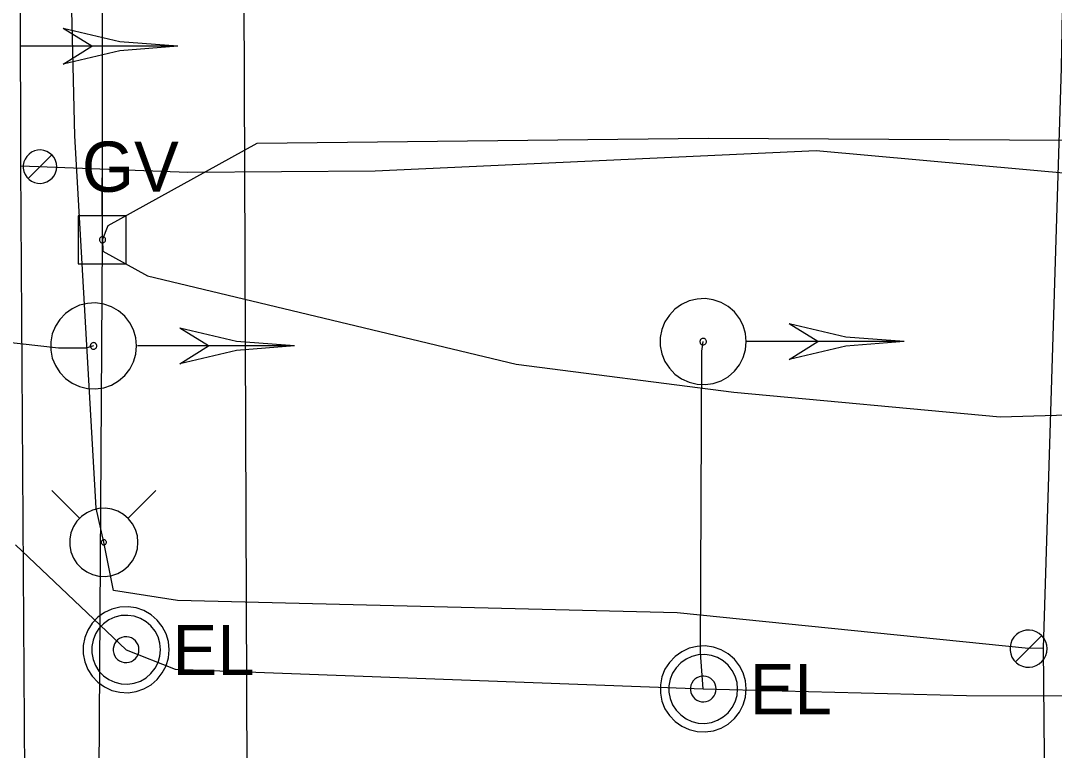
# Model space of a CAD drawing. Extents: x 596028 to 606371, y 330010 to 403088.
# Drawn here: x 602041.4 to 602120.6, y 369021.5 to 369077.5 of the extents above; entities that cross this region are included whole.
import ezdxf

# ---------------------------------------------------------------- set-up
doc = ezdxf.new("R2010")
doc.units = 0
for name, color, linetype in [('E_SIG', 7, 'Continuous'), ('E_UTL_E', 7, 'Continuous'), ('E_UTL_E_UG', 7, 'Continuous'), ('E_UTL_EPowerPole', 7, 'Continuous'), ('E_UTL_G', 7, 'Continuous'), ('E_UTL_G_UG', 7, 'Continuous'), ('E_UTL_Overhead', 7, 'Continuous'), ('E_UTL_T_UG', 7, 'Continuous'), ('E_UTL_TV_UG', 7, 'Continuous'), ('E_UTL_W', 7, 'Continuous'), ('E_UTL_W_UG', 7, 'Continuous'), ('E_UTL_WHydrant', 7, 'Continuous')]:
    doc.layers.add(name, color=color, linetype=linetype)

msp = doc.modelspace()

# ---------------------------------------------------------------- linework, layer by layer
at = {"layer": 'E_SIG'}
for points in [[(602046.841, 369075.522), (602044.641, 369076.899)], [(602053.441, 369075.523), (602048.987, 369075.869), (602044.641, 369076.898)], [(602053.44, 369075.522), (602041.399, 369075.522)], [(602053.441, 369075.523), (602048.987, 369075.178), (602044.641, 369074.148)], [(602044.641, 369074.15), (602046.841, 369075.522)], [(602097.014, 369052.872), (602096.954, 369053.497), (602096.777, 369054.099), (602096.49, 369054.657), (602096.102, 369055.15), (602095.628, 369055.561), (602095.084, 369055.874), (602094.492, 369056.079), (602093.871, 369056.169), (602093.244, 369056.139), (602092.634, 369055.991), (602092.064, 369055.73), (602091.553, 369055.366), (602091.12, 369054.912), (602090.78, 369054.385), (602090.547, 369053.802), (602090.429, 369053.186), (602090.429, 369052.559), (602090.547, 369051.943), (602090.78, 369051.36), (602091.12, 369050.832), (602091.553, 369050.378), (602092.064, 369050.015), (602092.634, 369049.754), (602093.244, 369049.606), (602093.871, 369049.576), (602094.492, 369049.665), (602095.084, 369049.871), (602095.628, 369050.184), (602096.102, 369050.595), (602096.49, 369051.088), (602096.777, 369051.646), (602096.954, 369052.248), (602097.014, 369052.872)], [(602050.284, 369052.541), (602050.224, 369053.166), (602050.047, 369053.768), (602049.76, 369054.326), (602049.372, 369054.819), (602048.898, 369055.229), (602048.355, 369055.543), (602047.762, 369055.748), (602047.141, 369055.838), (602046.514, 369055.808), (602045.904, 369055.66), (602045.334, 369055.399), (602044.823, 369055.035), (602044.39, 369054.581), (602044.051, 369054.054), (602043.817, 369053.471), (602043.699, 369052.855), (602043.699, 369052.228), (602043.817, 369051.612), (602044.051, 369051.029), (602044.39, 369050.501), (602044.823, 369050.047), (602045.334, 369049.684), (602045.904, 369049.423), (602046.514, 369049.275), (602047.141, 369049.245), (602047.762, 369049.334), (602048.355, 369049.54), (602048.898, 369049.853), (602049.372, 369050.264), (602049.76, 369050.757), (602050.047, 369051.315), (602050.224, 369051.917), (602050.284, 369052.541)], [(602055.784, 369052.54), (602053.584, 369053.917)], [(602062.384, 369052.541), (602057.93, 369052.887), (602053.584, 369053.916)], [(602102.514, 369052.871), (602100.314, 369054.248)], [(602109.114, 369052.872), (602104.66, 369053.218), (602100.314, 369054.247)], [(602047.236, 369052.541), (602047.232, 369052.589), (602047.218, 369052.635), (602047.196, 369052.678), (602047.166, 369052.716), (602047.13, 369052.747), (602047.089, 369052.771), (602047.043, 369052.787), (602046.996, 369052.794), (602046.948, 369052.791), (602046.901, 369052.78), (602046.858, 369052.76), (602046.818, 369052.732), (602046.785, 369052.697), (602046.759, 369052.657), (602046.742, 369052.613), (602046.732, 369052.565), (602046.732, 369052.517), (602046.742, 369052.47), (602046.759, 369052.426), (602046.785, 369052.385), (602046.818, 369052.351), (602046.858, 369052.323), (602046.901, 369052.303), (602046.948, 369052.292), (602046.996, 369052.289), (602047.043, 369052.296), (602047.089, 369052.312), (602047.13, 369052.336), (602047.166, 369052.367), (602047.196, 369052.405), (602047.218, 369052.448), (602047.232, 369052.494), (602047.236, 369052.541)], [(602093.966, 369052.872), (602093.961, 369052.92), (602093.948, 369052.966), (602093.926, 369053.009), (602093.896, 369053.047), (602093.86, 369053.078), (602093.818, 369053.102), (602093.773, 369053.118), (602093.726, 369053.125), (602093.678, 369053.122), (602093.631, 369053.111), (602093.587, 369053.091), (602093.548, 369053.063), (602093.515, 369053.028), (602093.489, 369052.988), (602093.471, 369052.944), (602093.462, 369052.896), (602093.462, 369052.848), (602093.471, 369052.801), (602093.489, 369052.757), (602093.515, 369052.716), (602093.548, 369052.682), (602093.587, 369052.654), (602093.631, 369052.634), (602093.678, 369052.623), (602093.726, 369052.62), (602093.773, 369052.627), (602093.818, 369052.643), (602093.86, 369052.667), (602093.896, 369052.698), (602093.926, 369052.736), (602093.948, 369052.779), (602093.961, 369052.825), (602093.966, 369052.872)], [(602109.113, 369052.871), (602097.072, 369052.871)], [(602109.114, 369052.872), (602104.66, 369052.527), (602100.314, 369051.497)], [(602100.314, 369051.499), (602102.514, 369052.871)], [(602062.383, 369052.54), (602050.342, 369052.54)], [(602062.384, 369052.541), (602057.93, 369052.196), (602053.584, 369051.166)], [(602053.584, 369051.168), (602055.784, 369052.54)]]:
    msp.add_lwpolyline(points, dxfattribs=at)
at = {"layer": 'E_UTL_E'}
for points in [[(602052.773, 369029.244), (602052.713, 369029.869), (602052.536, 369030.471), (602052.249, 369031.028), (602051.861, 369031.521), (602051.387, 369031.932), (602050.843, 369032.246), (602050.251, 369032.451), (602049.63, 369032.54), (602049.003, 369032.51), (602048.393, 369032.363), (602047.823, 369032.102), (602047.312, 369031.738), (602046.879, 369031.284), (602046.539, 369030.756), (602046.306, 369030.174), (602046.188, 369029.558), (602046.188, 369028.93), (602046.306, 369028.314), (602046.539, 369027.732), (602046.879, 369027.204), (602047.312, 369026.75), (602047.823, 369026.386), (602048.393, 369026.126), (602049.003, 369025.978), (602049.63, 369025.948), (602050.251, 369026.037), (602050.843, 369026.242), (602051.387, 369026.556), (602051.861, 369026.967), (602052.249, 369027.46), (602052.536, 369028.018), (602052.713, 369028.62), (602052.773, 369029.244)], [(602052.773, 369029.244), (602052.713, 369029.869), (602052.536, 369030.471), (602052.249, 369031.028), (602051.861, 369031.521), (602051.387, 369031.932), (602050.843, 369032.246), (602050.251, 369032.451), (602049.63, 369032.54), (602049.003, 369032.51), (602048.393, 369032.363), (602047.823, 369032.102), (602047.312, 369031.738), (602046.879, 369031.284), (602046.539, 369030.756), (602046.306, 369030.174), (602046.188, 369029.558), (602046.188, 369028.93), (602046.306, 369028.314), (602046.539, 369027.732), (602046.879, 369027.204), (602047.312, 369026.75), (602047.823, 369026.386), (602048.393, 369026.126), (602049.003, 369025.978), (602049.63, 369025.948), (602050.251, 369026.037), (602050.843, 369026.242), (602051.387, 369026.556), (602051.861, 369026.967), (602052.249, 369027.46), (602052.536, 369028.018), (602052.713, 369028.62), (602052.773, 369029.244)], [(602052.113, 369029.244), (602052.065, 369029.744), (602051.923, 369030.225), (602051.693, 369030.671), (602051.383, 369031.066), (602051.004, 369031.395), (602050.569, 369031.646), (602050.095, 369031.81), (602049.598, 369031.881), (602049.097, 369031.857), (602048.609, 369031.739), (602048.153, 369031.53), (602047.744, 369031.239), (602047.397, 369030.876), (602047.126, 369030.454), (602046.94, 369029.988), (602046.845, 369029.495), (602046.845, 369028.993), (602046.94, 369028.5), (602047.126, 369028.034), (602047.397, 369027.612), (602047.744, 369027.249), (602048.153, 369026.958), (602048.609, 369026.749), (602049.097, 369026.631), (602049.598, 369026.607), (602050.095, 369026.679), (602050.569, 369026.843), (602051.004, 369027.094), (602051.383, 369027.422), (602051.693, 369027.817), (602051.923, 369028.263), (602052.065, 369028.744), (602052.113, 369029.244)], [(602052.113, 369029.244), (602052.065, 369029.744), (602051.923, 369030.225), (602051.693, 369030.671), (602051.383, 369031.066), (602051.004, 369031.395), (602050.569, 369031.646), (602050.095, 369031.81), (602049.598, 369031.881), (602049.097, 369031.857), (602048.609, 369031.739), (602048.153, 369031.53), (602047.744, 369031.239), (602047.397, 369030.876), (602047.126, 369030.454), (602046.94, 369029.988), (602046.845, 369029.495), (602046.845, 369028.993), (602046.94, 369028.5), (602047.126, 369028.034), (602047.397, 369027.612), (602047.744, 369027.249), (602048.153, 369026.958), (602048.609, 369026.749), (602049.097, 369026.631), (602049.598, 369026.607), (602050.095, 369026.679), (602050.569, 369026.843), (602051.004, 369027.094), (602051.383, 369027.422), (602051.693, 369027.817), (602051.923, 369028.263), (602052.065, 369028.744), (602052.113, 369029.244)], [(602050.463, 369029.244), (602050.445, 369029.431), (602050.392, 369029.612), (602050.305, 369029.779), (602050.189, 369029.927), (602050.047, 369030.051), (602049.884, 369030.145), (602049.706, 369030.206), (602049.52, 369030.233), (602049.332, 369030.224), (602049.149, 369030.18), (602048.978, 369030.101), (602048.824, 369029.992), (602048.694, 369029.856), (602048.593, 369029.698), (602048.523, 369029.523), (602048.487, 369029.338), (602048.487, 369029.15), (602048.523, 369028.965), (602048.593, 369028.79), (602048.694, 369028.632), (602048.824, 369028.496), (602048.978, 369028.387), (602049.149, 369028.309), (602049.332, 369028.264), (602049.52, 369028.255), (602049.706, 369028.282), (602049.884, 369028.344), (602050.047, 369028.438), (602050.189, 369028.561), (602050.305, 369028.709), (602050.392, 369028.876), (602050.445, 369029.057), (602050.463, 369029.244)], [(602050.463, 369029.244), (602050.445, 369029.431), (602050.392, 369029.612), (602050.305, 369029.779), (602050.189, 369029.927), (602050.047, 369030.051), (602049.884, 369030.145), (602049.706, 369030.206), (602049.52, 369030.233), (602049.332, 369030.224), (602049.149, 369030.18), (602048.978, 369030.101), (602048.824, 369029.992), (602048.694, 369029.856), (602048.593, 369029.698), (602048.523, 369029.523), (602048.487, 369029.338), (602048.487, 369029.15), (602048.523, 369028.965), (602048.593, 369028.79), (602048.694, 369028.632), (602048.824, 369028.496), (602048.978, 369028.387), (602049.149, 369028.309), (602049.332, 369028.264), (602049.52, 369028.255), (602049.706, 369028.282), (602049.884, 369028.344), (602050.047, 369028.438), (602050.189, 369028.561), (602050.305, 369028.709), (602050.392, 369028.876), (602050.445, 369029.057), (602050.463, 369029.244)], [(602097.017, 369026.235), (602096.958, 369026.86), (602096.781, 369027.462), (602096.494, 369028.019), (602096.106, 369028.512), (602095.632, 369028.923), (602095.088, 369029.237), (602094.495, 369029.442), (602093.875, 369029.531), (602093.248, 369029.502), (602092.638, 369029.354), (602092.067, 369029.093), (602091.556, 369028.729), (602091.124, 369028.275), (602090.784, 369027.747), (602090.551, 369027.165), (602090.432, 369026.549), (602090.432, 369025.921), (602090.551, 369025.305), (602090.784, 369024.723), (602091.124, 369024.195), (602091.556, 369023.741), (602092.067, 369023.377), (602092.638, 369023.117), (602093.248, 369022.969), (602093.875, 369022.939), (602094.495, 369023.028), (602095.088, 369023.233), (602095.632, 369023.547), (602096.106, 369023.958), (602096.494, 369024.451), (602096.781, 369025.009), (602096.958, 369025.611), (602097.017, 369026.235)], [(602097.017, 369026.235), (602096.958, 369026.86), (602096.781, 369027.462), (602096.494, 369028.019), (602096.106, 369028.512), (602095.632, 369028.923), (602095.088, 369029.237), (602094.495, 369029.442), (602093.875, 369029.531), (602093.248, 369029.502), (602092.638, 369029.354), (602092.067, 369029.093), (602091.556, 369028.729), (602091.124, 369028.275), (602090.784, 369027.747), (602090.551, 369027.165), (602090.432, 369026.549), (602090.432, 369025.921), (602090.551, 369025.305), (602090.784, 369024.723), (602091.124, 369024.195), (602091.556, 369023.741), (602092.067, 369023.377), (602092.638, 369023.117), (602093.248, 369022.969), (602093.875, 369022.939), (602094.495, 369023.028), (602095.088, 369023.233), (602095.632, 369023.547), (602096.106, 369023.958), (602096.494, 369024.451), (602096.781, 369025.009), (602096.958, 369025.611), (602097.017, 369026.235)], [(602096.357, 369026.235), (602096.31, 369026.735), (602096.168, 369027.216), (602095.938, 369027.662), (602095.628, 369028.057), (602095.249, 369028.386), (602094.814, 369028.637), (602094.34, 369028.801), (602093.843, 369028.872), (602093.342, 369028.848), (602092.854, 369028.73), (602092.397, 369028.521), (602091.989, 369028.23), (602091.642, 369027.867), (602091.371, 369027.445), (602091.184, 369026.979), (602091.089, 369026.486), (602091.089, 369025.984), (602091.184, 369025.491), (602091.371, 369025.025), (602091.642, 369024.603), (602091.989, 369024.24), (602092.397, 369023.949), (602092.854, 369023.74), (602093.342, 369023.622), (602093.843, 369023.598), (602094.34, 369023.67), (602094.814, 369023.834), (602095.249, 369024.085), (602095.628, 369024.413), (602095.938, 369024.808), (602096.168, 369025.254), (602096.31, 369025.735), (602096.357, 369026.235)], [(602096.357, 369026.235), (602096.31, 369026.735), (602096.168, 369027.216), (602095.938, 369027.662), (602095.628, 369028.057), (602095.249, 369028.386), (602094.814, 369028.637), (602094.34, 369028.801), (602093.843, 369028.872), (602093.342, 369028.848), (602092.854, 369028.73), (602092.397, 369028.521), (602091.989, 369028.23), (602091.642, 369027.867), (602091.371, 369027.445), (602091.184, 369026.979), (602091.089, 369026.486), (602091.089, 369025.984), (602091.184, 369025.491), (602091.371, 369025.025), (602091.642, 369024.603), (602091.989, 369024.24), (602092.397, 369023.949), (602092.854, 369023.74), (602093.342, 369023.622), (602093.843, 369023.598), (602094.34, 369023.67), (602094.814, 369023.834), (602095.249, 369024.085), (602095.628, 369024.413), (602095.938, 369024.808), (602096.168, 369025.254), (602096.31, 369025.735), (602096.357, 369026.235)], [(602094.707, 369026.235), (602094.69, 369026.422), (602094.637, 369026.603), (602094.55, 369026.77), (602094.434, 369026.918), (602094.292, 369027.042), (602094.129, 369027.136), (602093.951, 369027.197), (602093.765, 369027.224), (602093.577, 369027.215), (602093.394, 369027.171), (602093.222, 369027.092), (602093.069, 369026.983), (602092.939, 369026.847), (602092.838, 369026.689), (602092.768, 369026.514), (602092.732, 369026.329), (602092.732, 369026.141), (602092.768, 369025.956), (602092.838, 369025.781), (602092.939, 369025.623), (602093.069, 369025.487), (602093.222, 369025.378), (602093.394, 369025.3), (602093.577, 369025.255), (602093.765, 369025.246), (602093.951, 369025.273), (602094.129, 369025.335), (602094.292, 369025.429), (602094.434, 369025.552), (602094.55, 369025.7), (602094.637, 369025.867), (602094.69, 369026.048), (602094.707, 369026.235)], [(602094.707, 369026.235), (602094.69, 369026.422), (602094.637, 369026.603), (602094.55, 369026.77), (602094.434, 369026.918), (602094.292, 369027.042), (602094.129, 369027.136), (602093.951, 369027.197), (602093.765, 369027.224), (602093.577, 369027.215), (602093.394, 369027.171), (602093.222, 369027.092), (602093.069, 369026.983), (602092.939, 369026.847), (602092.838, 369026.689), (602092.768, 369026.514), (602092.732, 369026.329), (602092.732, 369026.141), (602092.768, 369025.956), (602092.838, 369025.781), (602092.939, 369025.623), (602093.069, 369025.487), (602093.222, 369025.378), (602093.394, 369025.3), (602093.577, 369025.255), (602093.765, 369025.246), (602093.951, 369025.273), (602094.129, 369025.335), (602094.292, 369025.429), (602094.434, 369025.552), (602094.55, 369025.7), (602094.637, 369025.867), (602094.69, 369026.048), (602094.707, 369026.235)]]:
    msp.add_lwpolyline(points, dxfattribs=at)
at = {"layer": 'E_UTL_E_UG'}
for points in [[(602041.009, 369037.288), (602049.471, 369029.243), (602053.232, 369027.749), (602093.716, 369026.234), (602113.893, 369025.738), (602160.38, 369025.631), (602164.199, 369027.572), (602177.748, 369044.561), (602181.172, 369049.712), (602181.077, 369054.39), (602178.921, 369083.981), (602180.349, 369119.906), (602160.473, 369137.715), (602159.754, 369141.466), (602158.506, 369150.777), (602158.395, 369152.19), (602154.922, 369152.986), (602113.638, 369161.882), (602091.383, 369167.515), (602053.04, 369174.991)], [(602046.983, 369052.542), (602046.394, 369052.378), (602044.286, 369052.365), (602039.994, 369052.845), (602035.232, 369073.176), (602032.854, 369075.921)], [(602047.667, 369060.688), (602047.697, 369059.811), (602051.115, 369057.91), (602079.378, 369051.156), (602096.066, 369048.993), (602116.48, 369047.109), (602151.933, 369048.148), (602173.72, 369050.051), (602181.172, 369049.712), (602202.058, 369051.51)], [(602093.716, 369026.234), (602093.508, 369029.002), (602093.611, 369052.146), (602093.713, 369052.873)]]:
    msp.add_lwpolyline(points, dxfattribs=at)
at = {"layer": 'E_UTL_EPowerPole'}
for points in [[(602047.635, 369062.53), (602047.635, 369065.439)], [(602049.479, 369062.53), (602045.791, 369062.53)], [(602045.791, 369062.53), (602045.791, 369058.839)], [(602049.479, 369058.839), (602049.479, 369062.53)], [(602047.905, 369060.688), (602047.901, 369060.733), (602047.888, 369060.776), (602047.868, 369060.817), (602047.84, 369060.852), (602047.805, 369060.882), (602047.766, 369060.905), (602047.723, 369060.919), (602047.678, 369060.926), (602047.633, 369060.924), (602047.589, 369060.913), (602047.548, 369060.894), (602047.511, 369060.868), (602047.48, 369060.835), (602047.455, 369060.797), (602047.438, 369060.755), (602047.43, 369060.71), (602047.43, 369060.665), (602047.438, 369060.621), (602047.455, 369060.578), (602047.48, 369060.54), (602047.511, 369060.508), (602047.548, 369060.481), (602047.589, 369060.462), (602047.633, 369060.452), (602047.678, 369060.45), (602047.723, 369060.456), (602047.766, 369060.471), (602047.805, 369060.493), (602047.84, 369060.523), (602047.868, 369060.559), (602047.888, 369060.599), (602047.901, 369060.643), (602047.905, 369060.688)], [(602045.791, 369058.839), (602049.479, 369058.839)]]:
    msp.add_lwpolyline(points, dxfattribs=at)
at = {"layer": 'E_UTL_G'}
for points in [[(602044.155, 369066.289), (602044.132, 369066.532), (602044.063, 369066.766), (602043.952, 369066.983), (602043.801, 369067.174), (602043.616, 369067.334), (602043.405, 369067.456), (602043.174, 369067.536), (602042.933, 369067.571), (602042.689, 369067.559), (602042.452, 369067.502), (602042.23, 369067.4), (602042.032, 369067.259), (602041.863, 369067.082), (602041.731, 369066.877), (602041.641, 369066.65), (602041.594, 369066.411), (602041.594, 369066.167), (602041.641, 369065.927), (602041.731, 369065.701), (602041.863, 369065.496), (602042.032, 369065.319), (602042.23, 369065.177), (602042.452, 369065.076), (602042.689, 369065.019), (602042.933, 369065.007), (602043.174, 369065.042), (602043.405, 369065.122), (602043.616, 369065.243), (602043.801, 369065.403), (602043.952, 369065.595), (602044.063, 369065.812), (602044.132, 369066.046), (602044.155, 369066.289)], [(602041.965, 369065.382), (602043.779, 369067.196)]]:
    msp.add_lwpolyline(points, dxfattribs=at)
at = {"layer": 'E_UTL_G_UG'}
for points in [[(602043.048, 368958.084), (602041.792, 369007.09), (602041.401, 369066.36), (602041.388, 369081.341), (602040.252, 369149.293), (602041.481, 369197.251), (602042.435, 369272.914), (602042.851, 369308.801), (602042.803, 369368.563), (602043.419, 369461.336), (602044.543, 369538.243), (602045.12, 369569.42), (602047.174, 369613.611), (602048.613, 369693.62), (602051.23, 369788.239), (602050.965, 369842.069), (602049.432, 369922.416), (602049.899, 369939.735), (602049.874, 369947.309), (602051.8, 369982.345), (602052.8, 370105.477), (602048.774, 370156.855), (602046.535, 370219.679), (602048.745, 370279.198)], [(602041.401, 369066.36), (602054.208, 369065.874), (602068.58, 369065.975), (602102.386, 369067.539), (602126.431, 369065.358), (602190.172, 369063.747), (602227.586, 369065.099)]]:
    msp.add_lwpolyline(points, dxfattribs=at)
at = {"layer": 'E_UTL_Overhead'}
msp.add_lwpolyline([(602046.65, 367600.385), (602051.29, 367697.515), (602053.798, 367901.243), (602051.895, 368080.895), (602055.162, 368276.212), (602053.082, 368301.064), (602057.623, 368469.752), (602045.392, 368617.174), (602046.058, 368815.091), (602047.667, 369060.688), (602047.722, 369211.875), (602048.365, 369250.006), (602048.545, 369288.254), (602049.401, 369442.502), (602049.765, 369613.323), (602051.084, 369789.61), (602050.678, 369965.174), (602051.622, 370141.893), (602052.509, 370286.678), (602048.38, 370407.205)], dxfattribs=at)
at = {"layer": 'E_UTL_T_UG'}
msp.add_lwpolyline([(602051.338, 368009.139), (602051.895, 368080.895), (602055.359, 368086.98), (602053.167, 368186.654), (602052.958, 368247.288), (602057.138, 368287.647), (602056.917, 368311.604), (602057.26, 368326.499), (602055.407, 368414.65), (602056.514, 368455.04), (602056.727, 368477.065), (602056.883, 368545.295), (602056.27, 368673.806), (602055.652, 368695.471), (602057.54, 368813.472), (602059.003, 368959.419), (602058.485, 369087.553)], dxfattribs=at)
at = {"layer": 'E_UTL_TV_UG'}
msp.add_lwpolyline([(602047.667, 369060.688), (602048.108, 369061.778), (602059.535, 369068.092), (602094.107, 369068.474), (602158.75, 369068.114), (602193.769, 369069.749), (602223.265, 369069.168), (602226.818, 369066.809), (602227.87, 369056.964)], dxfattribs=at)
at = {"layer": 'E_UTL_W'}
for points in [[(602120.081, 369029.329), (602120.055, 369029.599), (602119.979, 369029.859), (602119.854, 369030.1), (602119.687, 369030.313), (602119.482, 369030.491), (602119.247, 369030.626), (602118.991, 369030.715), (602118.723, 369030.753), (602118.452, 369030.74), (602118.189, 369030.677), (602117.942, 369030.564), (602117.721, 369030.407), (602117.534, 369030.211), (602117.387, 369029.982), (602117.287, 369029.731), (602117.235, 369029.465), (602117.235, 369029.194), (602117.287, 369028.927), (602117.387, 369028.676), (602117.534, 369028.448), (602117.721, 369028.251), (602117.942, 369028.094), (602118.189, 369027.982), (602118.452, 369027.918), (602118.723, 369027.905), (602118.991, 369027.943), (602119.247, 369028.032), (602119.482, 369028.168), (602119.687, 369028.345), (602119.854, 369028.558), (602119.979, 369028.799), (602120.055, 369029.059), (602120.081, 369029.329)], [(602117.647, 369028.321), (602119.663, 369030.337)]]:
    msp.add_lwpolyline(points, dxfattribs=at)
at = {"layer": 'E_UTL_W_UG'}
for points in [[(602120.473, 368957.701), (602119.8, 369029.351), (602121.184, 369073.866), (602121.883, 369113.464), (602157.997, 369151.556), (602158.817, 369194.221), (602160.29, 369339.246), (602159.564, 369400.961), (602164.027, 369541.043), (602166.712, 369627.342)], [(602119.8, 369029.351), (602118.655, 369029.329), (602091.712, 369032.067), (602053.414, 369033.028), (602048.498, 369033.782), (602047.765, 369037.48), (602047.18, 369040.089), (602045.556, 369068.667), (602044.576, 369109.357), (602044.711, 369136.729)]]:
    msp.add_lwpolyline(points, dxfattribs=at)
at = {"layer": 'E_UTL_WHydrant'}
for points in [[(602045.931, 369039.315), (602043.788, 369041.457)], [(602049.601, 369039.315), (602051.743, 369041.457)], [(602050.387, 369037.48), (602050.34, 369037.977), (602050.2, 369038.455), (602049.971, 369038.898), (602049.663, 369039.29), (602049.286, 369039.617), (602048.854, 369039.866), (602048.383, 369040.029), (602047.89, 369040.1), (602047.391, 369040.076), (602046.907, 369039.959), (602046.453, 369039.752), (602046.047, 369039.462), (602045.703, 369039.101), (602045.433, 369038.682), (602045.248, 369038.219), (602045.154, 369037.729), (602045.154, 369037.231), (602045.248, 369036.741), (602045.433, 369036.278), (602045.703, 369035.859), (602046.047, 369035.498), (602046.453, 369035.209), (602046.907, 369035.002), (602047.391, 369034.884), (602047.89, 369034.86), (602048.383, 369034.931), (602048.854, 369035.094), (602049.286, 369035.344), (602049.663, 369035.67), (602049.971, 369036.062), (602050.2, 369036.505), (602050.34, 369036.984), (602050.387, 369037.48)], [(602047.965, 369037.48), (602047.962, 369037.518), (602047.951, 369037.555), (602047.933, 369037.589), (602047.91, 369037.619), (602047.881, 369037.644), (602047.848, 369037.663), (602047.812, 369037.675), (602047.774, 369037.681), (602047.736, 369037.679), (602047.699, 369037.67), (602047.664, 369037.654), (602047.633, 369037.632), (602047.607, 369037.604), (602047.586, 369037.572), (602047.572, 369037.537), (602047.565, 369037.499), (602047.565, 369037.461), (602047.572, 369037.424), (602047.586, 369037.388), (602047.607, 369037.356), (602047.633, 369037.329), (602047.664, 369037.306), (602047.699, 369037.291), (602047.736, 369037.282), (602047.774, 369037.28), (602047.812, 369037.285), (602047.848, 369037.298), (602047.881, 369037.317), (602047.91, 369037.342), (602047.933, 369037.372), (602047.951, 369037.406), (602047.962, 369037.442), (602047.965, 369037.48)]]:
    msp.add_lwpolyline(points, dxfattribs=at)

# ---------------------------------------------------------------- texts
at = {"layer": 'E_UTL_E'}
for p in [(602053.037, 369027.299), (602053.037, 369027.299), (602097.281, 369024.29), (602097.281, 369024.29)]:
    msp.add_text('EL', height=3.8491, dxfattribs=at).set_placement(p)
at = {"layer": 'E_UTL_G'}
msp.add_text('GV', height=3.85, dxfattribs=at).set_placement((602046.08, 369064.364))

doc.saveas('drawing.dxf')
